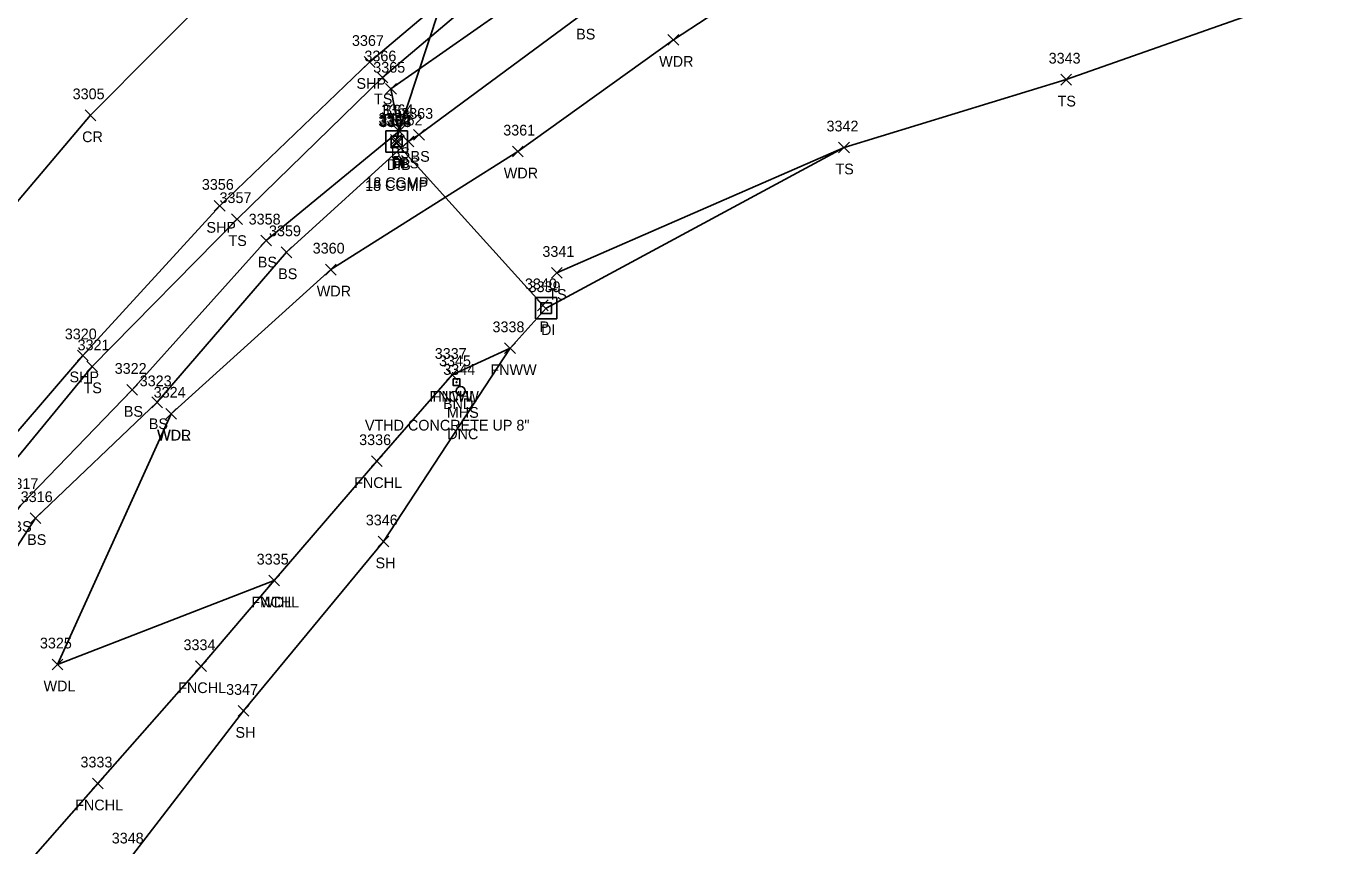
# Model space of a CAD drawing. Extents: x 1623612 to 1625808, y 621345 to 627748.
# Drawn here: x 1624984.7 to 1625229.6, y 626674 to 626826.7 of the extents above; entities that cross this region are included whole.
import ezdxf

# ---------------------------------------------------------------- set-up
doc = ezdxf.new("R2010")
doc.units = 0
for name, color, linetype in [('D_A', 7, 'Continuous'), ('D_C', 7, 'Continuous'), ('D_I', 7, 'Continuous'), ('D_TIC', 7, 'Continuous'), ('DCP', 7, 'Continuous'), ('DS', 7, 'Continuous'), ('L_A', 7, 'Continuous'), ('L_I', 7, 'Continuous'), ('L_TIC', 7, 'Continuous'), ('LAWA', 7, 'Continuous'), ('LELB', 7, 'Continuous'), ('Level 18', 7, 'Continuous'), ('LFNC', 7, 'Continuous'), ('LSOGP', 7, 'Continuous'), ('M_A', 7, 'Continuous'), ('M_C', 7, 'Continuous'), ('M_I', 7, 'Continuous'), ('P_A', 7, 'Continuous'), ('P_I', 7, 'Continuous'), ('P_TIC', 7, 'Continuous'), ('PRC', 7, 'Continuous'), ('PSP', 7, 'Continuous'), ('U_A', 7, 'Continuous'), ('U_C', 7, 'Continuous'), ('U_I', 7, 'Continuous'), ('USMH', 7, 'Continuous')]:
    doc.layers.add(name, color=color, linetype=linetype)

msp = doc.modelspace()

# ---------------------------------------------------------------- linework, layer by layer
at = {"layer": 'D_TIC'}
for points in [[(1625052.51, 626804.04), (1625054.51, 626806.04)], [(1625054.51, 626804.04), (1625052.51, 626806.04)], [(1625052.56, 626804.57), (1625054.56, 626806.57)], [(1625054.56, 626804.57), (1625052.56, 626806.57)], [(1625052.74, 626803.93), (1625054.74, 626805.93)], [(1625054.74, 626803.93), (1625052.74, 626805.93)], [(1625079.92, 626773.71), (1625081.92, 626775.71)], [(1625081.92, 626773.71), (1625079.92, 626775.71)]]:
    msp.add_lwpolyline(points, dxfattribs=at)
at = {"layer": 'DCP'}
for points in [[(1625053.56, 626805.57), (1625095.39, 626932.35)], [(1625080.92, 626774.71), (1625053.51, 626805.04)]]:
    msp.add_lwpolyline(points, dxfattribs=at)
at = {"layer": 'DS'}
for p, q in [((1625051.68, 626807.25), (1625055.68, 626807.25)), ((1625051.68, 626803.25), (1625051.68, 626807.25)), ((1625052.68, 626804.25), (1625052.68, 626806.25)), ((1625052.68, 626806.25), (1625054.68, 626806.25)), ((1625053.68, 626805.25), (1625053.68, 626805.25)), ((1625053.68, 626805.25), (1625053.68, 626805.25)), ((1625054.68, 626806.25), (1625054.68, 626804.25)), ((1625055.68, 626807.25), (1625055.68, 626803.25)), ((1625055.68, 626803.25), (1625051.68, 626803.25)), ((1625054.68, 626804.25), (1625052.68, 626804.25)), ((1625079.53, 626776.17), (1625083.53, 626776.17)), ((1625079.53, 626772.17), (1625079.53, 626776.17)), ((1625083.53, 626776.17), (1625083.53, 626772.17)), ((1625080.53, 626773.17), (1625080.53, 626775.17)), ((1625080.53, 626775.17), (1625082.53, 626775.17)), ((1625082.53, 626773.17), (1625080.53, 626773.17)), ((1625081.53, 626774.17), (1625081.53, 626774.17)), ((1625081.53, 626774.17), (1625081.53, 626774.17)), ((1625082.53, 626775.17), (1625082.53, 626773.17)), ((1625083.53, 626772.17), (1625079.53, 626772.17))]:
    msp.add_line(p, q, dxfattribs=at)
at = {"layer": 'L_TIC'}
for points in [[(1625104.24, 626823.17), (1625106.24, 626825.17)], [(1625106.24, 626823.17), (1625104.24, 626825.17)], [(1625050.04, 626816.18), (1625052.04, 626818.18)], [(1625052.04, 626816.18), (1625050.04, 626818.18)], [(1625177.43, 626815.77), (1625179.43, 626817.77)], [(1625179.43, 626815.77), (1625177.43, 626817.77)], [(1625051.62, 626814.07), (1625053.62, 626816.07)], [(1625053.62, 626814.07), (1625051.62, 626816.07)], [(1625053.16, 626806.16), (1625055.16, 626808.16)], [(1625055.16, 626806.16), (1625053.16, 626808.16)], [(1625056.84, 626805.47), (1625058.84, 626807.47)], [(1625058.84, 626805.47), (1625056.84, 626807.47)], [(1625054.85, 626804.24), (1625056.85, 626806.24)], [(1625056.85, 626804.24), (1625054.85, 626806.24)], [(1625136.04, 626803.12), (1625138.04, 626805.12)], [(1625138.04, 626803.12), (1625136.04, 626805.12)], [(1625075.28, 626802.36), (1625077.28, 626804.36)], [(1625077.28, 626802.36), (1625075.28, 626804.36)], [(1625022.93, 626789.77), (1625024.93, 626791.77)], [(1625024.93, 626789.77), (1625022.93, 626791.77)], [(1625028.36, 626785.77), (1625030.36, 626787.77)], [(1625030.36, 626785.77), (1625028.36, 626787.77)], [(1625032.16, 626783.59), (1625034.16, 626785.59)], [(1625034.16, 626783.59), (1625032.16, 626785.59)], [(1625040.42, 626780.36), (1625042.42, 626782.36)], [(1625042.42, 626780.36), (1625040.42, 626782.36)], [(1625082.53, 626779.74), (1625084.53, 626781.74)], [(1625084.53, 626779.74), (1625082.53, 626781.74)], [(1625073.8, 626765.7), (1625075.8, 626767.7)], [(1625075.8, 626765.7), (1625073.8, 626767.7)], [(1624995.92, 626762.33), (1624997.92, 626764.33)], [(1624997.92, 626762.33), (1624995.92, 626764.33)], [(1625063.04, 626760.73), (1625065.04, 626762.73)], [(1625065.04, 626760.73), (1625063.04, 626762.73)], [(1625063.04, 626760.73), (1625065.04, 626762.73)], [(1625065.04, 626760.73), (1625063.04, 626762.73)], [(1625003.4, 626757.94), (1625005.4, 626759.94)], [(1625005.4, 626757.94), (1625003.4, 626759.94)], [(1625008.06, 626755.63), (1625010.06, 626757.63)], [(1625010.06, 626755.63), (1625008.06, 626757.63)], [(1625010.66, 626753.51), (1625012.66, 626755.51)], [(1625012.66, 626753.51), (1625010.66, 626755.51)], [(1625010.66, 626753.51), (1625012.66, 626755.51)], [(1625012.66, 626753.51), (1625010.66, 626755.51)], [(1625049.01, 626744.66), (1625051.01, 626746.66)], [(1625051.01, 626744.66), (1625049.01, 626746.66)], [(1624985.38, 626734.04), (1624987.38, 626736.04)], [(1624987.38, 626734.04), (1624985.38, 626736.04)], [(1625050.25, 626729.7), (1625052.25, 626731.7)], [(1625052.25, 626729.7), (1625050.25, 626731.7)], [(1625029.86, 626722.4), (1625031.86, 626724.4)], [(1625031.86, 626722.4), (1625029.86, 626724.4)], [(1625029.86, 626722.4), (1625031.86, 626724.4)], [(1625031.86, 626722.4), (1625029.86, 626724.4)], [(1624989.46, 626706.76), (1624991.46, 626708.76)], [(1624991.46, 626706.76), (1624989.46, 626708.76)], [(1625016.22, 626706.44), (1625018.22, 626708.44)], [(1625018.22, 626706.44), (1625016.22, 626708.44)], [(1625024.16, 626698.11), (1625026.16, 626700.11)], [(1625026.16, 626698.11), (1625024.16, 626700.11)], [(1624997.02, 626684.58), (1624999.02, 626686.58)], [(1624999.02, 626684.58), (1624997.02, 626686.58)]]:
    msp.add_lwpolyline(points, dxfattribs=at)
at = {"layer": 'LAWA'}
for points in [[(1625011.66, 626754.51), (1625041.42, 626781.36), (1625076.28, 626803.36), (1625105.24, 626824.17), (1625136.64, 626844.76), (1625156.9, 626876.93), (1625160.13, 626885.56)], [(1625011.66, 626754.51), (1624990.46, 626707.76), (1625030.86, 626723.4)]]:
    msp.add_lwpolyline(points, dxfattribs=at)
at = {"layer": 'LELB'}
for points in [[(1625083.53, 626780.74), (1625137.04, 626804.12), (1625178.43, 626816.77), (1625245.42, 626840.4), (1625308.04, 626871.64), (1625357.38, 626894.72), (1625395.36, 626919.42), (1625409.95, 626928.75), (1625453.5, 626946.29), (1625490.76, 626971.58), (1625536.74, 626991.35)], [(1624803, 626375.22), (1624813.35, 626398.45), (1624825.59, 626427.7), (1624842.6, 626469.77), (1624853.82, 626508.25), (1624866.96, 626541.11), (1624879.6, 626570.92), (1624891.67, 626600.55), (1624909.69, 626627.37), (1624926.15, 626668.66), (1624945.08, 626696.18), (1624959.4, 626716.07), (1624979.06, 626741.61), (1624996.92, 626763.33), (1625023.93, 626790.77), (1625051.04, 626817.18), (1625076.24, 626838.55), (1625119.15, 626870.61), (1625147.29, 626888.18), (1625173.2, 626903.38), (1625206.27, 626920.6), (1625246.39, 626940.92)], [(1624810.6, 626380.38), (1624818.04, 626393.96), (1624831.09, 626425.55), (1624850.8, 626470.91), (1624859.76, 626506.71), (1624871.37, 626535.84), (1624886.95, 626567.84), (1624894.07, 626585.15), (1624895.49, 626590.47), (1624915.6, 626622.48), (1624934.63, 626664.39), (1624951.07, 626691.63), (1624965.13, 626713.06), (1624983.66, 626737.48), (1625004.4, 626758.94), (1625029.36, 626786.77), (1625054.16, 626807.16), (1625052.62, 626815.07), (1625083.54, 626836.73), (1625122.13, 626865.73), (1625150.08, 626884.49), (1625175.36, 626899.84), (1625209.28, 626915.51), (1625248.24, 626935.95)], [(1624815.3, 626378.44), (1624822.97, 626393.02), (1624835.07, 626424.21), (1624854.93, 626470.78), (1624864.02, 626503.22), (1624876, 626534.5), (1624889.39, 626566.85), (1624897.36, 626584.29), (1624900.1, 626587.8), (1624917.68, 626620.81), (1624936.92, 626663.47), (1624953.32, 626690.33), (1624968.57, 626711.23), (1624977.21, 626720.96), (1624986.38, 626735.04), (1625009.06, 626756.63), (1625033.16, 626784.59), (1625055.85, 626805.24), (1625057.84, 626806.47), (1625088.69, 626829.26), (1625128.34, 626855.41), (1625156.9, 626876.93)]]:
    msp.add_lwpolyline(points, dxfattribs=at)
at = {"layer": 'Level 18'}
msp.add_lwpolyline([(1625064.21, 626761), (1625065.46, 626761), (1625065.46, 626759.75), (1625064.21, 626759.75)], close=True, dxfattribs=at)
msp.add_circle((1625064.83, 626760.37), 0.0833, dxfattribs=at)
at = {"layer": 'LFNC'}
for points in [[(1625064.04, 626761.73), (1625074.8, 626766.7)], [(1624893.32, 626267.47), (1624889.76, 626297.72), (1624887.08, 626329.77), (1624883.8, 626363.78), (1624880.81, 626399.96), (1624879.07, 626437.43), (1624887.16, 626474.96), (1624897.2, 626519.47), (1624905.01, 626552.27), (1624913.73, 626587.54), (1624932.36, 626610.46), (1624957.61, 626640.19), (1624978.31, 626663.2), (1624998.02, 626685.58), (1625017.22, 626707.44), (1625030.86, 626723.4), (1625050.01, 626745.66), (1625064.04, 626761.73)]]:
    msp.add_lwpolyline(points, dxfattribs=at)
at = {"layer": 'LSOGP'}
msp.add_lwpolyline([(1625003.85, 626671.41), (1625025.16, 626699.11), (1625051.25, 626730.7), (1625074.8, 626766.7), (1625081.53, 626774.17), (1625137.04, 626804.12), (1625178.43, 626816.77), (1625245.42, 626840.4)], dxfattribs=at)
at = {"layer": 'P_TIC'}
for points in [[(1625047.65, 626819.06), (1625049.65, 626821.06)], [(1625049.65, 626819.06), (1625047.65, 626821.06)], [(1624995.64, 626809.12), (1624997.64, 626811.12)], [(1624997.64, 626809.12), (1624995.64, 626811.12)], [(1625019.7, 626792.24), (1625021.7, 626794.24)], [(1625021.7, 626792.24), (1625019.7, 626794.24)], [(1624994.18, 626764.37), (1624996.18, 626766.37)], [(1624996.18, 626764.37), (1624994.18, 626766.37)]]:
    msp.add_lwpolyline(points, dxfattribs=at)
at = {"layer": 'PRC'}
msp.add_lwpolyline([(1625021.33, 626835.08), (1624996.64, 626810.12), (1624971.37, 626780.31), (1624950.14, 626748.77)], dxfattribs=at)
at = {"layer": 'PSP'}
msp.add_lwpolyline([(1624794.65, 626368.04), (1624800.63, 626383.44), (1624817.3, 626423.08), (1624832.73, 626462.11), (1624850.47, 626510.04), (1624865.43, 626546.52), (1624882.91, 626590.11), (1624893.72, 626613.2), (1624905.71, 626637.22), (1624924.51, 626670), (1624942.43, 626698.12), (1624956.64, 626717.85), (1624976.67, 626743.84), (1624995.18, 626765.37), (1625020.7, 626793.24), (1625048.65, 626820.06), (1625074.48, 626841.9), (1625117.11, 626873.56), (1625144.96, 626891.32), (1625172.26, 626906.31), (1625205.02, 626923.68), (1625245.42, 626943.67)], dxfattribs=at)
at = {"layer": 'USMH'}
for p, q in [((1625065.62, 626758.75), (1625065.62, 626758.75)), ((1625066.46, 626758.75), (1625066.46, 626758.75))]:
    msp.add_line(p, q, dxfattribs=at)
msp.add_circle((1625065.62, 626758.75), 0.833, dxfattribs=at)

# ---------------------------------------------------------------- texts
at = {"layer": 'D_A'}
for s, p in [('P', (1625052.93, 626800.57)), ('DIB', (1625051.84, 626799.93)), ('DI', (1625052.74, 626800.25)), ('P', (1625052.88, 626800.04)), ('P', (1625080.3, 626769.71)), ('DI', (1625080.59, 626769.17))]:
    msp.add_text(s, height=2, dxfattribs=at).set_placement(p)
at = {"layer": 'D_C'}
for p in [(1625047.8, 626796.04), (1625047.85, 626796.57)]:
    msp.add_text('18 CGMP', height=2, dxfattribs=at).set_placement(p)
at = {"layer": 'D_I'}
for s, p in [('3354', (1625050.25, 626808.04)), ('3355', (1625050.3, 626808.57)), ('3352', (1625050.42, 626808.25)), ('3353', (1625050.48, 626807.93)), ('3340', (1625077.58, 626777.71)), ('3339', (1625078.27, 626777.17))]:
    msp.add_text(s, height=2, dxfattribs=at).set_placement(p)
at = {"layer": 'L_A'}
for s, p in [('BS', (1625087.13, 626824.26)), ('WDR', (1625102.6, 626819.17)), ('TS', (1625049.45, 626812.18)), ('TS', (1625176.84, 626811.77)), ('BS', (1625051.06, 626810.07)), ('BS', (1625052.6, 626802.16)), ('BS', (1625056.28, 626801.47)), ('BS', (1625054.29, 626800.24)), ('WDR', (1625073.64, 626798.36)), ('TS', (1625135.45, 626799.12)), ('TS', (1625022.34, 626785.77)), ('BS', (1625027.81, 626781.77)), ('BS', (1625031.6, 626779.59)), ('WDR', (1625038.79, 626776.36)), ('TS', (1625081.94, 626775.74)), ('FNWW', (1625071.15, 626761.7)), ('TS', (1624995.33, 626758.33)), ('FNCHL', (1625059.78, 626756.73)), ('FNWW', (1625060.38, 626756.73)), ('BS', (1625002.84, 626753.94)), ('BS', (1625007.5, 626751.63)), ('WDR', (1625009.02, 626749.51)), ('WDL', (1625009.08, 626749.51)), ('FNCHL', (1625045.76, 626740.66)), ('BS', (1624982.1, 626732.48)), ('BS', (1624984.82, 626730.04)), ('SH', (1625049.74, 626725.7)), ('FNCHL', (1625026.6, 626718.4)), ('WDL', (1625028.27, 626718.4)), ('WDL', (1624987.88, 626702.76)), ('FNCHL', (1625012.97, 626702.44)), ('SH', (1625023.64, 626694.11)), ('FNCHL', (1624993.77, 626680.58))]:
    msp.add_text(s, height=2, dxfattribs=at).set_placement(p)
at = {"layer": 'L_I'}
for s, p in [('3366', (1625047.67, 626820.18)), ('3365', (1625049.32, 626818.07)), ('3343', (1625175.17, 626819.77)), ('3364', (1625050.85, 626810.16)), ('3362', (1625052.55, 626808.24)), ('3363', (1625054.53, 626809.47)), ('3361', (1625073.54, 626806.36)), ('3342', (1625133.78, 626807.12)), ('3357', (1625020.67, 626793.77)), ('3358', (1625026.1, 626789.77)), ('3359', (1625029.89, 626787.59)), ('3360', (1625038.03, 626784.36)), ('3341', (1625080.84, 626783.74)), ('3338', (1625071.54, 626769.7)), ('3321', (1624994.22, 626766.33)), ('3337', (1625060.78, 626764.73)), ('3337', (1625060.78, 626764.73)), ('3322', (1625001.14, 626761.94)), ('3323', (1625005.8, 626759.63)), ('3324', (1625008.4, 626757.51)), ('3324', (1625008.4, 626757.51)), ('3336', (1625046.69, 626748.66)), ('3317', (1624980.97, 626740.48)), ('3316', (1624983.63, 626738.04)), ('3346', (1625047.93, 626733.7)), ('3335', (1625027.6, 626726.4)), ('3335', (1625027.6, 626726.4)), ('3325', (1624987.2, 626710.76)), ('3334', (1625013.96, 626710.44)), ('3347', (1625021.9, 626702.11)), ('3333', (1624994.76, 626688.58)), ('3348', (1625000.59, 626674.41))]:
    msp.add_text(s, height=2, dxfattribs=at).set_placement(p)
at = {"layer": 'M_A'}
msp.add_text('BND', height=2, dxfattribs=at).set_placement((1625062.32, 626755.37))
at = {"layer": 'M_C'}
msp.add_text('VTHD CONCRETE UP 8"', height=2, dxfattribs=at).set_placement((1625047.76, 626751.37))
at = {"layer": 'M_I'}
msp.add_text('3345', height=2, dxfattribs=at).set_placement((1625061.57, 626763.37))
at = {"layer": 'P_A'}
for s, p in [('SHP', (1625046.19, 626815.06)), ('CR', (1624995.07, 626805.12)), ('SHP', (1625018.23, 626788.24)), ('SHP', (1624992.72, 626760.37))]:
    msp.add_text(s, height=2, dxfattribs=at).set_placement(p)
at = {"layer": 'P_I'}
for s, p in [('3367', (1625045.35, 626823.06)), ('3305', (1624993.3, 626813.12)), ('3356', (1625017.38, 626796.24)), ('3320', (1624991.84, 626768.37))]:
    msp.add_text(s, height=2, dxfattribs=at).set_placement(p)
at = {"layer": 'U_A'}
msp.add_text('MHS', height=2, dxfattribs=at).set_placement((1625063.04, 626753.75))
at = {"layer": 'U_C'}
msp.add_text('DNC', height=2, dxfattribs=at).set_placement((1625063.11, 626749.75))
at = {"layer": 'U_I'}
msp.add_text('3344', height=2, dxfattribs=at).set_placement((1625062.36, 626761.75))

doc.saveas('drawing.dxf')
